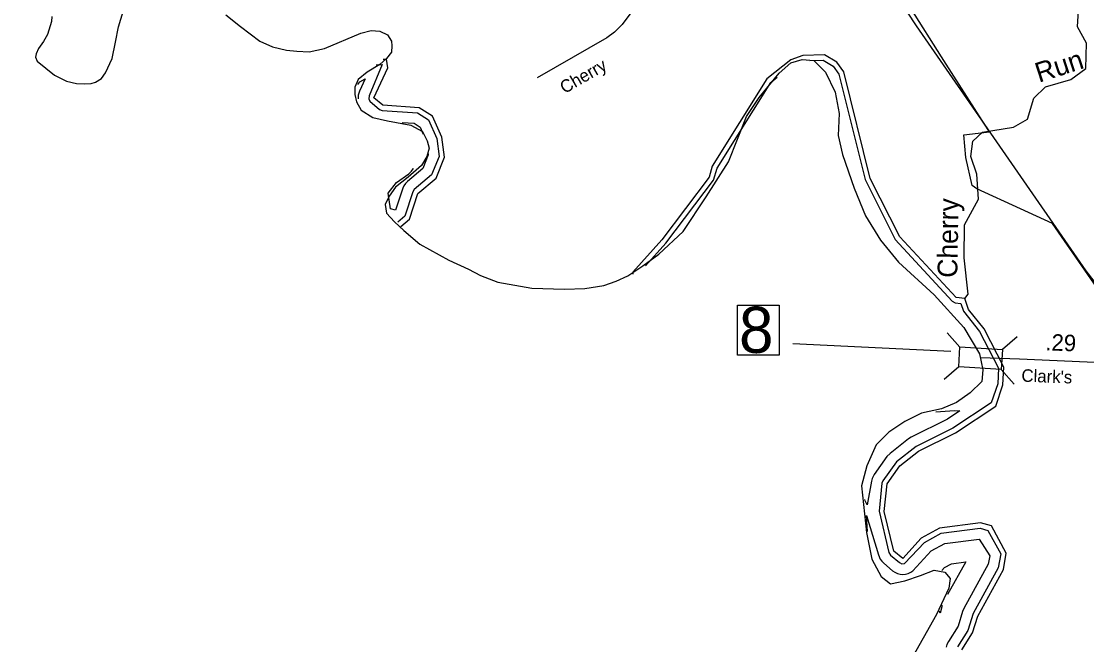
# Model space of a CAD drawing. Extents: x 2532689 to 2764727, y 536648 to 732970.
# Drawn here: x 2561755 to 2569815, y 663175 to 667897 of the extents above; entities that cross this region are included whole.
import ezdxf

# ---------------------------------------------------------------- set-up
doc = ezdxf.new("R2010")
doc.units = 0
for name, color, linetype in [('Exist Boundary Political City Limit New', 7, 'Continuous'), ('Exist Boundary Political CountyLine', 7, 'Continuous'), ('Exist Hydrographic Buffer Line', 7, 'Continuous'), ('Exist Hydrographic Creek Single Shore', 7, 'Continuous'), ('Exist Hydrographic Creek Single Shore Label', 7, 'Continuous'), ('Exist Hydrographic River Shore', 7, 'Continuous'), ('Exist Road Secondary Mileage Hundredths English Label', 7, 'Continuous'), ('Exist Road Secondary Structure Standard Bridge CELL', 7, 'Continuous'), ('Exist Road Secondary Structure Standard Bridge Number Label', 7, 'Continuous'), ('Exist Road Secondary Type 51 Attributed', 7, 'Continuous'), ('Exist Road Secondary Type 51 Label', 7, 'Continuous'), ('Exist Utilities Electrical Transmission Line', 7, 'Continuous'), ('Map Preparation Boundary City Limit Buffer Line', 7, 'Continuous')]:
    doc.layers.add(name, color=color, linetype=linetype)

msp = doc.modelspace()

# ---------------------------------------------------------------- linework, layer by layer
at = {"layer": 'Exist Boundary Political City Limit New'}
for points in [[(2569556.5, 666366.5), (2569314.8, 666476.1), (2568984, 666627.8), (2568948.5, 666652.9), (2568900.5, 666865.4), (2568887, 667036.8), (2569081, 667058.9), (2569042.5, 667116.9), (2568733.5, 667600.8), (2568716.8, 667627.5), (2568487.2, 667990), (2568462.8, 668028.8), (2568194.5, 668442.1), (2568592.2, 668982.6), (2568147.5, 669536.4), (2568365.8, 669823.1), (2568397, 669864.2), (2568836.2, 669310.6), (2568879.2, 669256.7), (2569422.2, 669726.1), (2569593, 669525.3), (2569085.8, 669072.8), (2569915.2, 668037.7)], [(2570282, 665310.2), (2570222.5, 665397.3), (2570127.8, 665537), (2570000, 665724.2), (2569556.5, 666366.5)]]:
    msp.add_lwpolyline(points, dxfattribs=at)
at = {"layer": 'Exist Boundary Political CountyLine'}
for points in [[(2561985.7, 667934), (2561983.7, 667896.1), (2561951.7, 667796.2), (2561921.8, 667744.3), (2561883.9, 667690.4), (2561867.9, 667650.4), (2561861.9, 667624.4), (2561873.9, 667594.5), (2562005.6, 667488.6), (2562097.4, 667442.7), (2562173.3, 667424.7), (2562235.1, 667422.7), (2562283, 667426.7), (2562317, 667436.7), (2562360.9, 667462.7), (2562390.8, 667506.6), (2562442.7, 667614.5), (2562466.7, 667738.3), (2562490.6, 667854.1), (2562526.5, 667970)], [(2563300.9, 667946), (2563412.7, 667858.1), (2563560.4, 667746.3), (2563656.2, 667702.3), (2563760, 667678.4), (2563839.8, 667670.4), (2563931.6, 667666.4), (2564047.4, 667690.4), (2564322.8, 667806.2), (2564402.6, 667826.2), (2564466.5, 667822.2), (2564526.4, 667794.2), (2564554.3, 667746.3), (2564558.3, 667710.3), (2564554.3, 667662.4), (2564518.4, 667614.5), (2564466.5, 667570.5), (2564370.7, 667510.6), (2564302.8, 667454.7), (2564278.9, 667398.7), (2564278.9, 667342.8), (2564290.8, 667286.9), (2564326.8, 667223), (2564414.6, 667167.1), (2564526.4, 667143.1), (2564702, 667111.1), (2564789.8, 667063.2), (2564825.7, 666991.3), (2564841.7, 666935.4), (2564821.7, 666871.5), (2564781.8, 666803.6), (2564682, 666715.7), (2564586.2, 666639.8), (2564538.3, 666571.9), (2564506.4, 666508), (2564518.4, 666444), (2564578.9, 666377.3), (2564648.8, 666312), (2564769.9, 666209.4), (2564989, 666088.1), (2565138.1, 666018.2), (2565228.9, 665972.7), (2565360.6, 665920.7), (2565616.1, 665876.8), (2565863.6, 665868.8), (2566019.2, 665872.8), (2566162.9, 665896.8)], [(2566162.9, 665896.8), (2566254.7, 665928.7), (2566342.6, 665968.7), (2566458.3, 666044.6), (2566578.1, 666132.5), (2566761.7, 666304.2), (2566937.3, 666567.9), (2567105, 666831.5), (2567240.7, 667175.1), (2567336.5, 667318.9), (2567488.2, 667502.6), (2567576, 667582.5), (2567663.8, 667606.5), (2567751.6, 667598.5), (2567839.4, 667510.6), (2567911.3, 667358.8), (2567943.2, 667199), (2567935.2, 667031.2), (2567967.1, 666887.4), (2568055, 666631.8), (2568142.8, 666424.1), (2568254.5, 666240.3), (2568390.3, 666072.5), (2568661.7, 665824.9), (2568885.2, 665577.2), (2569005, 665377.5), (2569028.9, 665257.6), (2569020.9, 665169.8), (2568933.1, 665081.9), (2568829.3, 665010), (2568717.6, 664962), (2568565.9, 664930.1), (2568438.2, 664866.2), (2568318.4, 664786.3), (2568222.6, 664690.4), (2568150.8, 664530.6), (2568110.8, 664378.8), (2568148.6, 664024.4), (2568190.6, 663823.9), (2568260.5, 663693.3), (2568330.4, 663637.3), (2568438.2, 663659.8), (2568557.9, 663699.7), (2568661.7, 663739.7), (2568741.5, 663723.7), (2568781.4, 663675.8), (2568773.5, 663603.9), (2568677.7, 663404.1), (2568478.1, 663044.6)]]:
    msp.add_lwpolyline(points, dxfattribs=at)
at = {"layer": 'Exist Hydrographic Buffer Line'}
for points in [[(2567721.7, 667599.6), (2567822.3, 667601.7), (2567897.8, 667556.6), (2567939.8, 667496.4), (2568138.1, 666697.4), (2568366.1, 666245), (2568797.6, 665777.1), (2568819.9, 665764.9), (2568863.6, 665760.1), (2568882.9, 665700.7), (2569005.3, 665546.8), (2569147.4, 665268.5), (2569142, 665149.9), (2569093.5, 665008.3), (2568802.9, 664814.4), (2568524, 664676.2), (2568377.2, 664561.1), (2568272.4, 664417.7), (2568265, 664398.3), (2568244.1, 664187.4), (2568318.1, 663874.8), (2568331.1, 663853.7), (2568398.1, 663797.4), (2568416.8, 663788.6), (2568437.7, 663790.5), (2568588.2, 663949.6), (2568715.5, 664020.5), (2569008.1, 664057.2), (2569067.8, 664040.9), (2569165.2, 663862.6), (2569146.6, 663757.3), (2568955.9, 663410.6), (2568915.1, 663281.9), (2568837.1, 663158.3)], [(2564439.4, 667568), (2564484.1, 667568.8), (2564386.3, 667333.3), (2564383.2, 667309.8), (2564392, 667291), (2564465.2, 667229.5), (2564483.7, 667221), (2564752.7, 667202.7), (2564834.9, 667149.9), (2564897.7, 667008.1), (2564915.7, 666873.9), (2564859.3, 666732.8), (2564728.1, 666622), (2564716.2, 666605), (2564655.9, 666421.3), (2564603.3, 666374.8)], [(2564301.9, 667418.7), (2564316.1, 667437.8), (2564357, 667461.8), (2564313.5, 667366.6), (2564304.5, 667337.5), (2564302.8, 667316.7), (2564303.4, 667309.8)], [(2566477.5, 666044.2), (2566631.6, 666216.1), (2566991.9, 666692.7), (2567019.8, 666783.6), (2567425.1, 667433.1), (2567474, 667472.3)], [(2564637.3, 667130.5), (2564727.1, 667124.2), (2564771.6, 667095.6), (2564795.6, 667041.2)], [(2564830.7, 666906.6), (2564833.7, 666884.1), (2564792.5, 666781.1), (2564676.2, 666683.1), (2564661.9, 666668.5), (2564649.8, 666651.4), (2564641, 666632.4), (2564586.8, 666466.9)], [(2564586.8, 666466.9), (2564547, 666475.5), (2564531.5, 666594), (2564593.2, 666675), (2564685.4, 666741), (2564707.8, 666761.5), (2564719.7, 666778.6), (2564721.8, 666783.2)], [(2568674.9, 664939.9), (2568816.2, 664948.3), (2568856.2, 664946.1), (2568762.7, 664883.8), (2568488.5, 664747.9), (2568467.4, 664734.5), (2568327.4, 664623.8), (2568304.4, 664599.6), (2568207.4, 664464.3), (2568192, 664435.4), (2568186.7, 664415.2), (2568154.5, 664234.5)], [(2568154.5, 664234.5), (2568138.9, 664266.1), (2568135.9, 664275.4)], [(2568157.5, 664032.1), (2568149.8, 664153.9), (2568240.4, 663855.9), (2568252.9, 663824.3), (2568264.8, 663807.2), (2568279.6, 663792.5), (2568346.7, 663736.1), (2568363.9, 663724.1), (2568382.9, 663715.2), (2568403, 663709.8), (2568424, 663708), (2568444.7, 663709.8), (2568465, 663715.2), (2568483.8, 663724.1), (2568501.1, 663736.1), (2568638.6, 663886.1), (2568741, 663943.1), (2569002.4, 663975.9), (2569081.4, 663848.9), (2569070.1, 663784.2), (2568885.7, 663449.2), (2568876.1, 663426.7), (2568841.9, 663315.6), (2568769.5, 663201), (2568758.2, 663178), (2568752.7, 663157.7)], [(2568719.5, 663737.2), (2568739.3, 663759.1), (2568791.6, 663788.2), (2568900.7, 663801.9), (2568762.3, 663555.9)], [(2568723, 663472.8), (2568705.5, 663415.3)], [(2568705.5, 663415.3), (2568701.2, 663428.9)]]:
    msp.add_lwpolyline(points, dxfattribs=at)
at = {"layer": 'Exist Hydrographic Creek Single Shore'}
msp.add_lwpolyline([(2568893.9, 665797.1), (2568919, 665831), (2568887.8, 666105.5), (2568891.9, 666355.1), (2568995.8, 666549.8), (2568983.7, 666739.7), (2568939.9, 666872.5), (2568953.8, 666988), (2569027.8, 667056.7), (2569260.8, 667095.7), (2569367.8, 667155.8), (2569414.8, 667315.3), (2569504.8, 667401), (2569694.9, 667454.7), (2569809.9, 667538.1), (2569814.8, 667732.1), (2569745.9, 667854), (2569757.8, 668064.6), (2569801.1, 668100.4)], dxfattribs=at)
at = {"layer": 'Exist Hydrographic River Shore'}
for points in [[(2564625.9, 666341.4), (2564690.8, 666398.5), (2564753.7, 666591.4), (2564892.8, 666708.7), (2564956.7, 666868.8), (2564936.8, 667019.1), (2564866.7, 667177.1), (2564765.8, 667241.9), (2564490.9, 667260.3), (2564422.8, 667316.7), (2564526.7, 667544.1), (2564516.7, 667609.4)], [(2564491.4, 667609), (2564516.7, 667609.4)], [(2568893.9, 665797.1), (2568826.9, 665804.3), (2568401.8, 666263.1), (2568176.9, 666707), (2567976.7, 667513.2), (2567925.9, 667586.6), (2567832.8, 667641.9), (2567666.9, 667638.5), (2567575.9, 667605.2), (2567394.8, 667460), (2566982.8, 666799.9), (2566959.9, 666716.9), (2566601.9, 666242.8), (2566381.8, 665997.4), (2566382.2, 665982.5)], [(2569039.1, 665568.8), (2568920.8, 665712.8), (2568893.9, 665797.1)], [(2568871, 663136.9), (2568952, 663265), (2568990.9, 663391.3), (2569184.9, 663743.9), (2569206.8, 663869.5), (2569094.9, 664075.1), (2569010.8, 664097.9), (2568702.8, 664059.2), (2568563, 663981.3), (2568424, 663828), (2568356.9, 663884.3), (2568283.9, 664183.4), (2568304.8, 664394.4), (2568401.8, 664529.7), (2568541.9, 664640.4), (2568822.8, 664779.8), (2569126.9, 664982.5), (2569181.8, 665142.3), (2569187.8, 665277.2), (2569039.1, 665568.8)]]:
    msp.add_lwpolyline(points, dxfattribs=at)
at = {"layer": 'Exist Road Secondary Structure Standard Bridge CELL'}
for p, q in [((2568856.5, 665427.8), (2568759.2, 665538.1)), ((2569288.6, 665507.6), (2569178.3, 665410.3)), ((2568847.3, 665280.9), (2568736.9, 665183.6)), ((2569266.2, 665149.7), (2569168.9, 665260.1))]:
    msp.add_line(p, q, dxfattribs=at)
msp.add_lwpolyline([(2569168.9, 665260.1), (2568847.2, 665280.2), (2568856.7, 665430.5), (2569178.3, 665410.3)], close=True, dxfattribs=at)
at = {"layer": 'Exist Road Secondary Structure Standard Bridge Number Label'}
msp.add_line((2568786.5, 665397.1), (2567592.8, 665453.4), dxfattribs=at)
msp.add_lwpolyline([(2567172.4, 665747.9), (2567489.3, 665747.9), (2567489.3, 665368.6), (2567172.4, 665368.6)], close=True, dxfattribs=at)
at = {"layer": 'Exist Road Secondary Type 51 Attributed'}
for points in [[(2568081.8, 670272.9), (2568019.2, 670193.2), (2567843.6, 669955.9), (2567233.7, 669135.7), (2566300.2, 667873.3), (2566243.5, 667814.3), (2566184.2, 667771.1), (2565794.8, 667545.6), (2565656.4, 667468.7)], [(2571592.4, 665851.4), (2571352.2, 665594.6), (2571304.7, 665534.7), (2571176.8, 665415.3), (2571111.4, 665367), (2571040.3, 665332.9), (2570994.9, 665313), (2570915.3, 665287.5), (2570820.9, 665274.4), (2570785.6, 665272.8), (2569307.5, 665337.3), (2569011.1, 665347.1)]]:
    msp.add_lwpolyline(points, dxfattribs=at)
at = {"layer": 'Exist Utilities Electrical Transmission Line'}
msp.add_lwpolyline([(2573869, 662539.2), (2573739.4, 662626.8), (2573305.1, 662942.1), (2572947.8, 663221.2), (2572242.2, 663805.6), (2570370.7, 665202.9), (2570080.2, 665647.2), (2569932.1, 665850.3), (2569811.2, 666007.9), (2568526.5, 667863), (2567522.6, 669395.3), (2567046.9, 670188.3), (2566064.9, 671721.1), (2565805.5, 672103.9), (2564801.1, 673644.3), (2563109.8, 676365.4), (2562669.9, 677174.9), (2562227.1, 678962.3), (2561965.5, 679343.1), (2561950.4, 679811), (2561856.5, 680727.1), (2561801.9, 681160.2), (2561756.9, 681613.1), (2561725.9, 682070.5)], dxfattribs=at)
at = {"layer": 'Map Preparation Boundary City Limit Buffer Line'}
for points in [[(2569556.5, 666366.5), (2569314.8, 666476.1), (2568984, 666627.8), (2568948.5, 666652.9), (2568900.5, 666865.4), (2568887, 667036.8), (2569081, 667058.9), (2569042.5, 667116.9), (2568733.5, 667600.8), (2568716.8, 667627.5), (2568487.2, 667990), (2568462.8, 668028.8), (2568194.5, 668442.1), (2568592.2, 668982.6), (2568147.5, 669536.4), (2568365.8, 669823.1), (2568397, 669864.2), (2568836.2, 669310.6), (2568879.2, 669256.7), (2569422.2, 669726.1), (2569593, 669525.3), (2569085.8, 669072.8), (2569915.2, 668037.7)], [(2570282, 665310.2), (2570222.5, 665397.3), (2570127.8, 665537), (2570000, 665724.2), (2569556.5, 666366.5)]]:
    msp.add_lwpolyline(points, dxfattribs=at)

# ---------------------------------------------------------------- texts
at = {"layer": 'Exist Hydrographic Creek Single Shore Label'}
for s, rotation, p in [('Run', 17.90974, (2569453.9, 667430.7)), ('Cherry', 88.99869, (2568836, 665953.2))]:
    msp.add_text(s, height=150, rotation=rotation, dxfattribs=at).set_placement(p)
at = {"layer": 'Exist Road Secondary Mileage Hundredths English Label'}
msp.add_text('.29', height=125, rotation=357.77731, dxfattribs=at).set_placement((2569500.9, 665405.2))
at = {"layer": 'Exist Road Secondary Structure Standard Bridge Number Label'}
msp.add_text('8', height=350, dxfattribs=at).set_placement((2567184.9, 665385.4))
at = {"layer": 'Exist Road Secondary Type 51 Label'}
for s, rotation, p in [('Cherry', 30.07947, (2565864.6, 667345)), ("Clark's", 357.83731, (2569320.1, 665167.9))]:
    msp.add_text(s, height=95, rotation=rotation, dxfattribs=at).set_placement(p)

doc.saveas('drawing.dxf')
